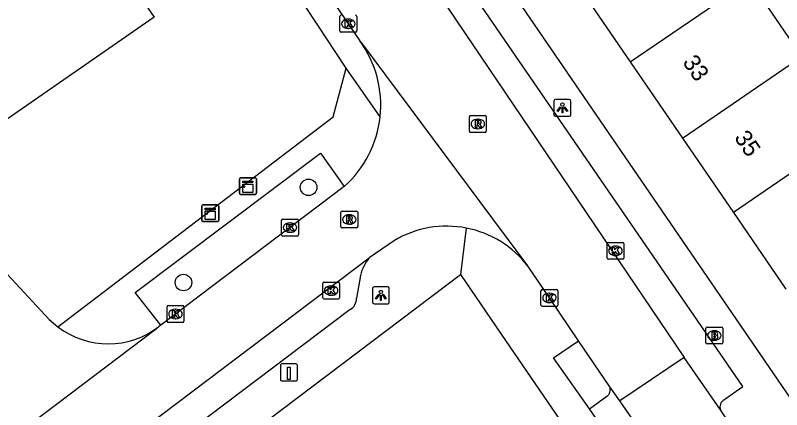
# Model space of a CAD drawing. Extents: x 157466 to 158888, y 383063 to 384677.
# Drawn here: x 158086.4 to 158131.78, y 383747.16 to 383770.54 of the extents above; entities that cross this region are included whole.
import ezdxf

# ---------------------------------------------------------------- set-up
doc = ezdxf.new("R2010")
doc.units = 0
for name, color, linetype in [('IMGEO_Boom', 7, 'Continuous'), ('IMGEO_Brandkraan', 7, 'Continuous'), ('IMGEO_Kast', 7, 'Continuous'), ('IMGEO_Kolk', 7, 'Continuous'), ('IMGEO_Laadpaal', 7, 'Continuous'), ('IMGEO_Lichtpunt', 7, 'Continuous'), ('IMGEO_Pand', 7, 'Continuous'), ('IMGEO_Pand_nummerreeks', 7, 'Continuous'), ('IMGEO_Parkeervlak_open', 7, 'Continuous'), ('IMGEO_Rijbaan_lokaal_open', 7, 'Continuous'), ('IMGEO_Rioolput', 7, 'Continuous'), ('IMGEO_Voetpad_open', 7, 'Continuous')]:
    doc.layers.add(name, color=color, linetype=linetype)

msp = doc.modelspace()

# ---------------------------------------------------------------- linework, layer by layer
at = {"layer": 'IMGEO_Boom'}
for centre in [(158103.767, 383760.344), (158096.357, 383754.7)]:
    msp.add_circle(centre, 0.489, dxfattribs=at)
at = {"layer": 'IMGEO_Brandkraan'}
for p, q in [((158127.295, 383751.134), (158127.295, 383751.986)), ((158127.37, 383752.06), (158128.222, 383752.06)), ((158127.783, 383751.84), (158127.808, 383751.84)), ((158128.296, 383751.986), (158128.296, 383751.134)), ((158127.806, 383751.28), (158127.781, 383751.28)), ((158128.222, 383751.06), (158127.37, 383751.06))]:
    msp.add_line(p, q, dxfattribs=at)
for points in [[(158127.295, 383751.134), (158127.295, 383751.986)], [(158127.37, 383752.06), (158128.222, 383752.06)], [(158127.643, 383751.76), (158127.643, 383751.36), (158127.856, 383751.36)], [(158127.874, 383751.76), (158127.643, 383751.76)], [(158128.296, 383751.986), (158128.296, 383751.134)], [(158127.822, 383751.679), (158127.768, 383751.679), (158127.768, 383751.603)], [(158127.768, 383751.603), (158127.821, 383751.603)], [(158127.83, 383751.527), (158127.768, 383751.527), (158127.768, 383751.446)], [(158127.768, 383751.446), (158127.83, 383751.446)], [(158128.222, 383751.06), (158127.37, 383751.06)]]:
    msp.add_lwpolyline(points, dxfattribs=at)
for centre, radius, start, end in [((158127.372, 383751.984), 0.0765, 91.552, 178.448), ((158127.372, 383751.984), 0.0765, 91.552, 178.448), ((158127.878, 383751.615), 0.145, 59.4692, 91.5367), ((158127.903, 383751.662), 0.0922, 285.5137, 58.1501), ((158128.22, 383751.984), 0.0765, 1.552, 88.448), ((158128.22, 383751.984), 0.0765, 1.552, 88.448), ((158127.823, 383751.641), 0.0379, 267.8285, 90.9355), ((158127.831, 383751.486), 0.0404, 269.8759, 90.5077), ((158127.862, 383751.611), 0.251, 268.6676, 293.5347), ((158127.908, 383751.47), 0.105, 301.3115, 78.989), ((158127.372, 383751.136), 0.0765, 181.552, 268.448), ((158127.372, 383751.136), 0.0765, 181.552, 268.448), ((158128.22, 383751.136), 0.0765, 271.552, 358.448), ((158128.22, 383751.136), 0.0765, 271.552, 358.448)]:
    msp.add_arc(centre, radius, start, end, dxfattribs=at)
for centre, major_axis, ratio, start_param, end_param in [((158127.782, 383751.56), (-0.387, 0.002), 0.722429, 4.712389, 7.853982), ((158127.807, 383751.56), (-0.39, 0.002), 0.717154, 1.570796, 4.712389)]:
    msp.add_ellipse(centre, major_axis=major_axis, ratio=ratio, start_param=start_param, end_param=end_param, dxfattribs=at)
at = {"layer": 'IMGEO_Kast'}
for p, q in [((158099.676, 383759.989), (158099.676, 383760.83)), ((158099.676, 383760.83), (158099.676, 383759.989)), ((158099.751, 383760.914), (158100.592, 383760.914)), ((158100.592, 383760.914), (158099.751, 383760.914)), ((158100.676, 383760.839), (158100.676, 383759.998)), ((158100.676, 383759.998), (158100.676, 383760.839)), ((158100.601, 383759.914), (158099.76, 383759.914)), ((158099.76, 383759.914), (158100.601, 383759.914)), ((158097.447, 383758.384), (158097.447, 383759.225)), ((158097.447, 383759.225), (158097.447, 383758.384)), ((158097.522, 383759.309), (158098.363, 383759.309)), ((158098.363, 383759.309), (158097.522, 383759.309)), ((158098.447, 383759.234), (158098.447, 383758.393)), ((158098.447, 383758.393), (158098.447, 383759.234)), ((158098.372, 383758.309), (158097.531, 383758.309)), ((158097.531, 383758.309), (158098.372, 383758.309))]:
    msp.add_line(p, q, dxfattribs=at)
for points in [[(158099.871, 383760.704), (158100.471, 383760.704), (158100.471, 383760.619), (158099.871, 383760.619), (158099.871, 383760.704)], [(158099.871, 383760.529), (158100.471, 383760.529), (158100.471, 383760.04), (158099.871, 383760.04), (158099.871, 383760.529)], [(158097.642, 383759.099), (158098.242, 383759.099), (158098.242, 383759.014), (158097.642, 383759.014), (158097.642, 383759.099)], [(158097.642, 383758.924), (158098.242, 383758.924), (158098.242, 383758.435), (158097.642, 383758.435), (158097.642, 383758.924)]]:
    msp.add_lwpolyline(points, dxfattribs=at)
for centre in [(158099.955, 383760.378), (158097.726, 383758.773)]:
    msp.add_circle(centre, 0.0377, dxfattribs=at)
for centre, start, end in [((158099.754, 383760.836), 92.4484, 184.2845), ((158099.754, 383760.836), 92.4484, 184.2845), ((158100.598, 383760.836), 2.4484, 94.2845), ((158100.598, 383760.836), 2.4484, 94.2845), ((158099.754, 383759.992), 182.4484, 274.2845), ((158099.754, 383759.992), 182.4484, 274.2845), ((158100.598, 383759.992), 272.4484, 4.2845), ((158100.598, 383759.992), 272.4484, 4.2845), ((158097.525, 383759.231), 92.4484, 184.2845), ((158097.525, 383759.231), 92.4484, 184.2845), ((158098.369, 383759.231), 2.4484, 94.2845), ((158098.369, 383759.231), 2.4484, 94.2845), ((158097.525, 383758.387), 182.4484, 274.2845), ((158097.525, 383758.387), 182.4484, 274.2845), ((158098.369, 383758.387), 272.4484, 4.2845), ((158098.369, 383758.387), 272.4484, 4.2845)]:
    msp.add_arc(centre, 0.0779, start, end, dxfattribs=at)
at = {"layer": 'IMGEO_Kolk'}
for p, q in [((158105.621, 383769.612), (158105.621, 383770.464)), ((158106.109, 383770.318), (158106.134, 383770.318)), ((158106.622, 383770.464), (158106.622, 383769.612)), ((158106.548, 383769.538), (158105.696, 383769.538)), ((158106.132, 383769.758), (158106.107, 383769.758)), ((158102.162, 383757.53), (158102.162, 383758.382)), ((158102.237, 383758.456), (158103.089, 383758.456)), ((158102.65, 383758.236), (158102.675, 383758.236)), ((158103.163, 383758.382), (158103.163, 383757.53)), ((158102.673, 383757.676), (158102.648, 383757.676)), ((158103.089, 383757.456), (158102.237, 383757.456)), ((158121.442, 383756.153), (158121.442, 383757.005)), ((158121.517, 383757.079), (158122.369, 383757.079)), ((158121.93, 383756.859), (158121.955, 383756.859)), ((158122.443, 383757.005), (158122.443, 383756.153)), ((158121.953, 383756.299), (158121.928, 383756.299)), ((158122.369, 383756.079), (158121.517, 383756.079)), ((158104.605, 383753.797), (158104.605, 383754.649)), ((158104.68, 383754.723), (158105.532, 383754.723)), ((158105.093, 383754.503), (158105.118, 383754.503)), ((158105.606, 383754.649), (158105.606, 383753.797)), ((158117.529, 383753.361), (158117.529, 383754.213)), ((158117.604, 383754.287), (158118.456, 383754.287)), ((158118.017, 383754.067), (158118.042, 383754.067)), ((158118.53, 383754.213), (158118.53, 383753.361)), ((158105.532, 383753.723), (158104.68, 383753.723)), ((158105.116, 383753.943), (158105.091, 383753.943)), ((158095.388, 383752.407), (158095.388, 383753.259)), ((158095.463, 383753.333), (158096.315, 383753.333)), ((158095.876, 383753.113), (158095.901, 383753.113)), ((158096.389, 383753.259), (158096.389, 383752.407)), ((158118.456, 383753.287), (158117.604, 383753.287)), ((158118.04, 383753.507), (158118.015, 383753.507)), ((158096.315, 383752.333), (158095.463, 383752.333)), ((158095.899, 383752.553), (158095.874, 383752.553))]:
    msp.add_line(p, q, dxfattribs=at)
for points in [[(158105.621, 383769.612), (158105.621, 383770.464)], [(158106.622, 383770.464), (158106.622, 383769.612)], [(158105.942, 383770.238), (158106.065, 383770.238), (158106.065, 383770.087), (158106.195, 383770.238), (158106.359, 383770.238), (158106.213, 383770.087), (158106.366, 383769.838), (158106.214, 383769.838), (158106.129, 383770.002), (158106.065, 383769.935), (158106.065, 383769.838), (158105.942, 383769.838), (158105.942, 383770.238)], [(158106.548, 383769.538), (158105.696, 383769.538)], [(158102.162, 383757.53), (158102.162, 383758.382)], [(158102.237, 383758.456), (158103.089, 383758.456)], [(158102.483, 383758.156), (158102.606, 383758.156), (158102.606, 383758.005), (158102.736, 383758.156), (158102.9, 383758.156), (158102.754, 383758.005), (158102.907, 383757.756), (158102.755, 383757.756), (158102.67, 383757.92), (158102.606, 383757.853), (158102.606, 383757.756), (158102.483, 383757.756), (158102.483, 383758.156)], [(158103.163, 383758.382), (158103.163, 383757.53)], [(158103.089, 383757.456), (158102.237, 383757.456)], [(158121.442, 383756.153), (158121.442, 383757.005)], [(158121.517, 383757.079), (158122.369, 383757.079)], [(158121.763, 383756.779), (158121.886, 383756.779), (158121.886, 383756.628), (158122.016, 383756.779), (158122.18, 383756.779), (158122.034, 383756.628), (158122.187, 383756.379), (158122.035, 383756.379), (158121.95, 383756.543), (158121.886, 383756.476), (158121.886, 383756.379), (158121.763, 383756.379), (158121.763, 383756.779)], [(158122.443, 383757.005), (158122.443, 383756.153)], [(158122.369, 383756.079), (158121.517, 383756.079)], [(158104.605, 383753.797), (158104.605, 383754.649)], [(158104.68, 383754.723), (158105.532, 383754.723)], [(158104.926, 383754.423), (158105.049, 383754.423), (158105.049, 383754.272), (158105.179, 383754.423), (158105.343, 383754.423), (158105.197, 383754.272), (158105.35, 383754.023), (158105.198, 383754.023), (158105.113, 383754.187), (158105.049, 383754.12), (158105.049, 383754.023), (158104.926, 383754.023), (158104.926, 383754.423)], [(158105.606, 383754.649), (158105.606, 383753.797)], [(158117.529, 383753.361), (158117.529, 383754.213)], [(158117.604, 383754.287), (158118.456, 383754.287)], [(158117.85, 383753.987), (158117.973, 383753.987), (158117.973, 383753.836), (158118.103, 383753.987), (158118.267, 383753.987), (158118.121, 383753.836), (158118.274, 383753.587), (158118.122, 383753.587), (158118.037, 383753.751), (158117.973, 383753.684), (158117.973, 383753.587), (158117.85, 383753.587), (158117.85, 383753.987)], [(158118.53, 383754.213), (158118.53, 383753.361)], [(158105.532, 383753.723), (158104.68, 383753.723)], [(158095.388, 383752.407), (158095.388, 383753.259)], [(158095.463, 383753.333), (158096.315, 383753.333)], [(158096.389, 383753.259), (158096.389, 383752.407)], [(158118.456, 383753.287), (158117.604, 383753.287)], [(158095.709, 383753.033), (158095.832, 383753.033), (158095.832, 383752.882), (158095.962, 383753.033), (158096.126, 383753.033), (158095.98, 383752.882), (158096.133, 383752.633), (158095.981, 383752.633), (158095.896, 383752.797), (158095.832, 383752.73), (158095.832, 383752.633), (158095.709, 383752.633), (158095.709, 383753.033)], [(158096.315, 383752.333), (158095.463, 383752.333)]]:
    msp.add_lwpolyline(points, dxfattribs=at)
for centre, start, end in [((158105.698, 383770.462), 91.552, 178.448), ((158105.698, 383770.462), 91.552, 178.448), ((158106.546, 383770.462), 1.552, 88.448), ((158106.546, 383770.462), 1.552, 88.448), ((158105.698, 383769.614), 181.552, 268.448), ((158105.698, 383769.614), 181.552, 268.448), ((158106.546, 383769.614), 271.552, 358.448), ((158106.546, 383769.614), 271.552, 358.448), ((158102.239, 383758.38), 91.552, 178.448), ((158102.239, 383758.38), 91.552, 178.448), ((158103.087, 383758.38), 1.552, 88.448), ((158103.087, 383758.38), 1.552, 88.448), ((158102.239, 383757.532), 181.552, 268.448), ((158102.239, 383757.532), 181.552, 268.448), ((158103.087, 383757.532), 271.552, 358.448), ((158103.087, 383757.532), 271.552, 358.448), ((158121.519, 383757.003), 91.552, 178.448), ((158121.519, 383757.003), 91.552, 178.448), ((158122.367, 383757.003), 1.552, 88.448), ((158122.367, 383757.003), 1.552, 88.448), ((158121.519, 383756.155), 181.552, 268.448), ((158121.519, 383756.155), 181.552, 268.448), ((158122.367, 383756.155), 271.552, 358.448), ((158122.367, 383756.155), 271.552, 358.448), ((158104.682, 383754.647), 91.552, 178.448), ((158104.682, 383754.647), 91.552, 178.448), ((158105.53, 383754.647), 1.552, 88.448), ((158105.53, 383754.647), 1.552, 88.448), ((158117.606, 383754.211), 91.552, 178.448), ((158117.606, 383754.211), 91.552, 178.448), ((158118.454, 383754.211), 1.552, 88.448), ((158118.454, 383754.211), 1.552, 88.448), ((158104.682, 383753.799), 181.552, 268.448), ((158104.682, 383753.799), 181.552, 268.448), ((158105.53, 383753.799), 271.552, 358.448), ((158105.53, 383753.799), 271.552, 358.448), ((158095.465, 383753.257), 91.552, 178.448), ((158095.465, 383753.257), 91.552, 178.448), ((158096.313, 383753.257), 1.552, 88.448), ((158096.313, 383753.257), 1.552, 88.448), ((158117.606, 383753.363), 181.552, 268.448), ((158117.606, 383753.363), 181.552, 268.448), ((158118.454, 383753.363), 271.552, 358.448), ((158118.454, 383753.363), 271.552, 358.448), ((158095.465, 383752.409), 181.552, 268.448), ((158095.465, 383752.409), 181.552, 268.448), ((158096.313, 383752.409), 271.552, 358.448), ((158096.313, 383752.409), 271.552, 358.448)]:
    msp.add_arc(centre, 0.0765, start, end, dxfattribs=at)
for centre, major_axis, ratio, start_param, end_param in [((158106.108, 383770.038), (-0.387, 0.002), 0.722429, 4.712389, 7.853982), ((158106.133, 383770.038), (-0.39, 0.002), 0.717154, 1.570796, 4.712389), ((158102.649, 383757.956), (-0.387, 0.002), 0.722429, 4.712389, 7.853982), ((158102.674, 383757.956), (-0.39, 0.002), 0.717154, 1.570796, 4.712389), ((158121.929, 383756.579), (-0.387, 0.002), 0.722429, 4.712389, 7.853982), ((158121.954, 383756.579), (-0.39, 0.002), 0.717154, 1.570796, 4.712389), ((158105.092, 383754.223), (-0.387, 0.002), 0.722429, 4.712389, 7.853982), ((158105.117, 383754.223), (-0.39, 0.002), 0.717154, 1.570796, 4.712389), ((158118.016, 383753.787), (-0.387, 0.002), 0.722429, 4.712389, 7.853982), ((158118.041, 383753.787), (-0.39, 0.002), 0.717154, 1.570796, 4.712389), ((158095.875, 383752.833), (-0.387, 0.002), 0.722429, 4.712389, 7.853982), ((158095.9, 383752.833), (-0.39, 0.002), 0.717154, 1.570796, 4.712389)]:
    msp.add_ellipse(centre, major_axis=major_axis, ratio=ratio, start_param=start_param, end_param=end_param, dxfattribs=at)
at = {"layer": 'IMGEO_Laadpaal'}
for p, q in [((158102.103, 383749.787), (158102.103, 383748.946)), ((158102.103, 383749.787), (158102.103, 383748.946)), ((158103.019, 383749.871), (158102.178, 383749.871)), ((158103.019, 383749.871), (158102.178, 383749.871)), ((158103.103, 383748.955), (158103.103, 383749.796)), ((158103.103, 383748.955), (158103.103, 383749.796)), ((158102.187, 383748.871), (158103.028, 383748.871)), ((158102.187, 383748.871), (158103.028, 383748.871))]:
    msp.add_line(p, q, dxfattribs=at)
msp.add_lwpolyline([(158102.518, 383749.684), (158102.678, 383749.684), (158102.678, 383748.951), (158102.518, 383748.951), (158102.518, 383749.684)], dxfattribs=at)
for centre, start, end in [((158102.181, 383749.793), 92.4484, 184.2845), ((158102.181, 383749.793), 92.4484, 184.2845), ((158103.025, 383749.793), 2.4484, 94.2845), ((158103.025, 383749.793), 2.4484, 94.2845), ((158102.181, 383748.949), 182.4484, 274.2845), ((158102.181, 383748.949), 182.4484, 274.2845), ((158103.025, 383748.949), 272.4484, 4.2845), ((158103.025, 383748.949), 272.4484, 4.2845)]:
    msp.add_arc(centre, 0.0779, start, end, dxfattribs=at)
at = {"layer": 'IMGEO_Lichtpunt'}
for p, q in [((158118.299, 383765.455), (158118.299, 383764.648)), ((158118.299, 383765.455), (158118.299, 383764.648)), ((158119.201, 383765.55), (158118.393, 383765.55)), ((158119.201, 383765.55), (158118.393, 383765.55)), ((158119.295, 383764.648), (158119.295, 383765.455)), ((158119.295, 383764.648), (158119.295, 383765.455)), ((158118.393, 383764.554), (158119.201, 383764.554)), ((158118.393, 383764.554), (158119.201, 383764.554)), ((158108.453, 383754.439), (158107.645, 383754.439)), ((158108.453, 383754.439), (158107.645, 383754.439)), ((158107.551, 383754.344), (158107.551, 383753.537)), ((158107.551, 383754.344), (158107.551, 383753.537)), ((158108.547, 383753.537), (158108.547, 383754.344)), ((158108.547, 383753.537), (158108.547, 383754.344)), ((158107.645, 383753.443), (158108.453, 383753.443)), ((158107.645, 383753.443), (158108.453, 383753.443))]:
    msp.add_line(p, q, dxfattribs=at)
for points in [[(158118.673, 383765.119), (158118.712, 383765.091), (158118.524, 383764.829), (158118.486, 383764.856), (158118.673, 383765.119)], [(158118.775, 383765.071), (158118.822, 383765.071), (158118.822, 383764.749), (158118.775, 383764.749), (158118.775, 383765.071)], [(158118.885, 383765.091), (158118.923, 383765.118), (158119.11, 383764.856), (158119.071, 383764.828), (158118.885, 383765.091)], [(158107.925, 383754.008), (158107.964, 383753.98), (158107.776, 383753.718), (158107.738, 383753.745), (158107.925, 383754.008)], [(158108.137, 383753.98), (158108.175, 383754.007), (158108.362, 383753.745), (158108.323, 383753.717), (158108.137, 383753.98)], [(158108.027, 383753.96), (158108.074, 383753.96), (158108.074, 383753.638), (158108.027, 383753.638), (158108.027, 383753.96)]]:
    msp.add_lwpolyline(points, dxfattribs=at)
for centre in [(158118.798, 383765.253), (158108.05, 383754.142)]:
    msp.add_circle(centre, 0.0994, dxfattribs=at)
for centre, start, end in [((158118.393, 383765.455), 90, 180), ((158118.393, 383765.455), 90, 180), ((158119.201, 383765.455), 0, 90), ((158119.201, 383765.455), 0, 90), ((158118.393, 383764.648), 180, 270), ((158118.393, 383764.648), 180, 270), ((158119.201, 383764.648), 270, 0), ((158119.201, 383764.648), 270, 360), ((158107.645, 383754.344), 90, 180), ((158107.645, 383754.344), 90, 180), ((158108.453, 383754.344), 0, 90), ((158108.453, 383754.344), 0, 90), ((158107.645, 383753.537), 180, 270), ((158107.645, 383753.537), 180, 270), ((158108.453, 383753.537), 270, 0), ((158108.453, 383753.537), 270, 360)]:
    msp.add_arc(centre, 0.0946, start, end, dxfattribs=at)
at = {"layer": 'IMGEO_Pand'}
for points in [[(158084.492, 383785.035), (158094.626, 383770.433), (158085.857, 383764.347), (158075.723, 383778.949)], [(158122.813, 383767.776), (158129.893, 383772.619)], [(158132.984, 383768.099), (158129.893, 383772.619)], [(158119.783, 383772.207), (158122.813, 383767.776)], [(158125.905, 383763.256), (158132.984, 383768.099)], [(158122.813, 383767.776), (158125.905, 383763.256)], [(158136.001, 383763.688), (158128.922, 383758.845)], [(158125.905, 383763.256), (158128.922, 383758.845)], [(158128.922, 383758.845), (158132.021, 383754.315)]]:
    msp.add_lwpolyline(points, dxfattribs=at)
at = {"layer": 'IMGEO_Parkeervlak_open'}
msp.add_lwpolyline([(158120.407, 383747.209), (158121.433, 383747.956)], dxfattribs=at)
msp.add_arc((158121.155, 383748.342), 0.476, 305.7093, 21.8093, dxfattribs=at)
at = {"layer": 'IMGEO_Rijbaan_lokaal_open'}
for points in [[(158089.558, 383794.264), (158098.261, 383781.605), (158101.97, 383775.986), (158103.888, 383773.339), (158106.811, 383769.02)], [(158099.211, 383789.817), (158104.309, 383782.4), (158126.009, 383750.262)], [(158060.03, 383782.536), (158082.832, 383758.412), (158085.424, 383755.713), (158088.408, 383752.514), (158088.915, 383752.071)], [(158116.774, 383755.649), (158116.748, 383755.69), (158106.953, 383768.851), (158106.811, 383769.02)], [(158105.878, 383760.387), (158095.009, 383752.167)], [(158108.853, 383757.198), (158107.361, 383756.16)], [(158066.3, 383725.122), (158107.361, 383756.16)], [(158119.753, 383751.253), (158118.03, 383753.787), (158116.774, 383755.649)], [(158095.009, 383752.167), (158094.906, 383752.087)], [(158094.906, 383752.087), (158094.755, 383751.957), (158083.715, 383743.6), (158083.557, 383743.502)], [(158121.597, 383748.519), (158119.753, 383751.253)], [(158126.009, 383750.262), (158122.202, 383747.68)], [(158128.157, 383747.162), (158126.009, 383750.262)], [(158122.202, 383747.68), (158121.597, 383748.519)], [(158124.947, 383743.707), (158122.202, 383747.68)], [(158128.732, 383746.298), (158128.157, 383747.162)]]:
    msp.add_lwpolyline(points, dxfattribs=at)
for centre, radius, start, end in [((158101.558, 383765.221), 6.483, 353.8259, 35.8719), ((158101.557, 383765.221), 6.484, 311.7945, 353.8303), ((158111.939, 383751.957), 6.082, 78.9286, 120.4937), ((158111.941, 383751.958), 6.081, 37.3748, 78.9493), ((158091.9, 383755.997), 4.932, 232.7503, 307.5557)]:
    msp.add_arc(centre, radius, start, end, dxfattribs=at)
at = {"layer": 'IMGEO_Rioolput'}
for p, q in [((158113.287, 383763.673), (158113.287, 383764.525)), ((158113.362, 383764.599), (158114.214, 383764.599)), ((158114.288, 383764.525), (158114.288, 383763.673)), ((158113.775, 383764.379), (158113.8, 383764.379)), ((158114.214, 383763.599), (158113.362, 383763.599)), ((158113.798, 383763.819), (158113.773, 383763.819)), ((158105.673, 383758.012), (158105.673, 383758.864)), ((158105.748, 383758.938), (158106.6, 383758.938)), ((158106.161, 383758.718), (158106.186, 383758.718)), ((158106.674, 383758.864), (158106.674, 383758.012)), ((158106.184, 383758.158), (158106.159, 383758.158)), ((158106.6, 383757.938), (158105.748, 383757.938))]:
    msp.add_line(p, q, dxfattribs=at)
for points in [[(158113.287, 383763.673), (158113.287, 383764.525)], [(158113.362, 383764.599), (158114.214, 383764.599)], [(158114.288, 383764.525), (158114.288, 383763.673)], [(158113.876, 383764.297), (158113.624, 383764.299), (158113.624, 383763.899)], [(158113.624, 383763.899), (158113.748, 383763.899), (158113.748, 383764.061), (158113.759, 383764.061)], [(158113.802, 383764.218), (158113.748, 383764.218), (158113.748, 383764.137)], [(158113.748, 383764.137), (158113.8, 383764.137)], [(158113.806, 383764.032), (158113.877, 383763.899), (158114.017, 383763.899), (158113.952, 383764.025)], [(158114.214, 383763.599), (158113.362, 383763.599)], [(158105.673, 383758.012), (158105.673, 383758.864)], [(158105.748, 383758.938), (158106.6, 383758.938)], [(158106.262, 383758.636), (158106.01, 383758.638), (158106.01, 383758.238)], [(158106.188, 383758.557), (158106.134, 383758.557), (158106.134, 383758.476)], [(158106.674, 383758.864), (158106.674, 383758.012)], [(158106.01, 383758.238), (158106.134, 383758.238), (158106.134, 383758.4), (158106.145, 383758.4)], [(158106.134, 383758.476), (158106.186, 383758.476)], [(158106.192, 383758.371), (158106.263, 383758.238), (158106.403, 383758.238), (158106.338, 383758.364)], [(158106.6, 383757.938), (158105.748, 383757.938)]]:
    msp.add_lwpolyline(points, dxfattribs=at)
for centre, radius, start, end in [((158113.364, 383764.523), 0.0765, 91.552, 178.448), ((158113.364, 383764.523), 0.0765, 91.552, 178.448), ((158114.212, 383764.523), 0.0765, 1.552, 88.448), ((158114.212, 383764.523), 0.0765, 1.552, 88.448), ((158113.758, 383764.008), 0.0533, 26.0293, 88.6989), ((158113.784, 383764.326), 0.19, 274.7715, 282.9687), ((158113.808, 383764.122), 0.0964, 77.0061, 93.1865), ((158113.822, 383764.179), 0.0378, 276.6634, 79.6772), ((158113.875, 383764.187), 0.109, 350.3612, 89.416), ((158113.873, 383764.187), 0.112, 277.5842, 350.9817), ((158113.857, 383763.972), 0.108, 29.5134, 73.7905), ((158113.364, 383763.675), 0.0765, 181.552, 268.448), ((158113.364, 383763.675), 0.0765, 181.552, 268.448), ((158114.212, 383763.675), 0.0765, 271.552, 358.448), ((158114.212, 383763.675), 0.0765, 271.552, 358.448), ((158105.75, 383758.862), 0.0765, 91.552, 178.448), ((158105.75, 383758.862), 0.0765, 91.552, 178.448), ((158106.194, 383758.461), 0.0964, 77.0061, 93.1865), ((158106.208, 383758.518), 0.0378, 276.6634, 79.6772), ((158106.261, 383758.526), 0.109, 350.3612, 89.416), ((158106.259, 383758.526), 0.112, 277.5842, 350.9817), ((158106.598, 383758.862), 0.0765, 1.552, 88.448), ((158106.598, 383758.862), 0.0765, 1.552, 88.448), ((158106.144, 383758.347), 0.0533, 26.0293, 88.6989), ((158106.17, 383758.665), 0.19, 274.7715, 282.9687), ((158106.243, 383758.311), 0.108, 29.5134, 73.7905), ((158105.75, 383758.014), 0.0765, 181.552, 268.448), ((158105.75, 383758.014), 0.0765, 181.552, 268.448), ((158106.598, 383758.014), 0.0765, 271.552, 358.448), ((158106.598, 383758.014), 0.0765, 271.552, 358.448)]:
    msp.add_arc(centre, radius, start, end, dxfattribs=at)
for centre, major_axis, ratio, start_param, end_param in [((158113.774, 383764.099), (-0.387, 0.002), 0.722429, 4.712389, 7.853982), ((158113.799, 383764.099), (-0.39, 0.002), 0.717154, 1.570796, 4.712389), ((158106.16, 383758.438), (-0.387, 0.002), 0.722429, 4.712389, 7.853982), ((158106.185, 383758.438), (-0.39, 0.002), 0.717154, 1.570796, 4.712389)]:
    msp.add_ellipse(centre, major_axis=major_axis, ratio=ratio, start_param=start_param, end_param=end_param, dxfattribs=at)
at = {"layer": 'IMGEO_Voetpad_open'}
for points in [[(158106, 383767.404), (158102.476, 383772.768), (158100.515, 383775.638), (158094.613, 383784.183), (158087.372, 383794.797), (158083.723, 383800.172), (158081.57, 383803.343), (158055.225, 383841.708)], [(158100.07, 383794.919), (158133.967, 383745.394)], [(158128.357, 383747.741), (158129.482, 383748.529), (158100.777, 383790.37), (158099.791, 383789.733)], [(158088.915, 383752.071), (158105.231, 383764.526), (158106, 383767.404)], [(158108.003, 383764.524), (158106, 383767.404)], [(158095.009, 383752.167), (158093.498, 383754.106), (158104.474, 383762.374), (158105.878, 383760.387)], [(158113.107, 383757.926), (158112.77, 383755.176)], [(158090.879, 383738.62), (158112.77, 383755.176)], [(158106.845, 383755.122), (158106.606, 383753.771)], [(158112.77, 383755.176), (158115.18, 383751.638), (158159.53, 383686.796)], [(158106.233, 383753.094), (158093.392, 383743.4)], [(158120.407, 383747.209), (158118.269, 383750.237), (158119.753, 383751.253)], [(158135.513, 383725.021), (158131.783, 383730.632), (158120.407, 383747.209)]]:
    msp.add_lwpolyline(points, dxfattribs=at)
for centre, radius, start, end in [((158109.242, 383754.578), 2.458, 139.9274, 167.2077), ((158105.845, 383753.749), 0.761, 300.6412, 1.6528), ((158128.591, 383747.336), 0.467, 120.0063, 201.8815)]:
    msp.add_arc(centre, radius, start, end, dxfattribs=at)

# ---------------------------------------------------------------- texts
at = {"layer": 'IMGEO_Pand_nummerreeks'}
for s, rotation, p in [('33', 304.3727, (158125.879, 383767.758)), ('35', 304.3715, (158128.938, 383763.286))]:
    msp.add_text(s, height=1, rotation=rotation, dxfattribs=at).set_placement(p)

doc.saveas('drawing.dxf')
